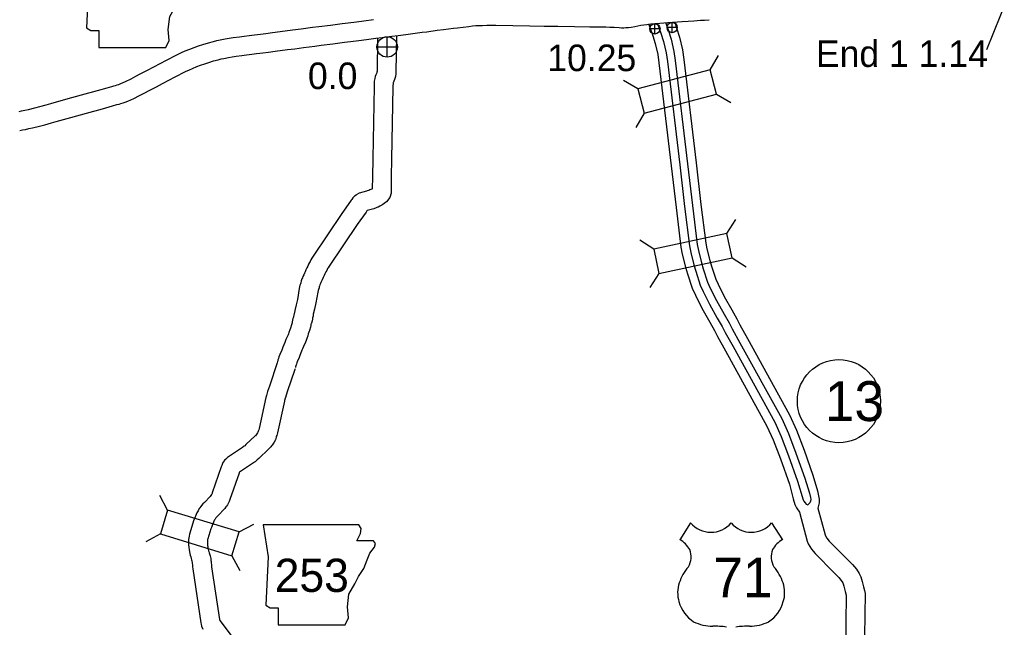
# Model space of a CAD drawing. Extents: x -939622 to -934245, y 1383184 to 1385301.
# Drawn here: x -936413.38 to -936365.99, y 1384456.03 to 1384484.98 of the extents above; entities that cross this region are included whole.
import ezdxf

# ---------------------------------------------------------------- set-up
doc = ezdxf.new("R2010")
doc.units = 0
for name, color, linetype in [('Level 10', 7, 'Continuous'), ('Level 15', 7, 'Continuous'), ('Level 20', 7, 'Continuous'), ('Level 21', 7, 'Continuous'), ('Level 22', 7, 'Continuous'), ('Level 25', 7, 'Continuous'), ('Level 26', 7, 'Continuous'), ('Level 27', 7, 'Continuous')]:
    doc.layers.add(name, color=color, linetype=linetype)

msp = doc.modelspace()

# ---------------------------------------------------------------- linework, layer by layer
at = {"layer": 'Level 10'}
for p, q in [((-936405.075, 1384483.666), (-936405.071, 1384483.668)), ((-936404.769, 1384482.82), (-936404.773, 1384482.818))]:
    msp.add_line(p, q, dxfattribs=at)
for points in [[(-936405.071, 1384483.668), (-936404.87, 1384483.738), (-936404.662, 1384483.813), (-936404.391, 1384483.892), (-936404.157, 1384483.956), (-936403.988, 1384483.998), (-936403.829, 1384484.029), (-936403.604, 1384484.072), (-936403.415, 1384484.107), (-936403.21, 1384484.14), (-936402.912, 1384484.18), (-936402.693, 1384484.207), (-936402.447, 1384484.241), (-936402.205, 1384484.273), (-936402.051, 1384484.289), (-936401.919, 1384484.306), (-936401.652, 1384484.338), (-936401.335, 1384484.38), (-936400.732, 1384484.459), (-936400.392, 1384484.5), (-936399.983, 1384484.553), (-936399.433, 1384484.627), (-936399.132, 1384484.665), (-936398.578, 1384484.737), (-936398.027, 1384484.806), (-936397.737, 1384484.841), (-936397.332, 1384484.894), (-936396.981, 1384484.937), (-936396.53, 1384484.997)], [(-936404.773, 1384482.818), (-936404.569, 1384482.89), (-936404.383, 1384482.957), (-936404.147, 1384483.026), (-936403.928, 1384483.085), (-936403.792, 1384483.119), (-936403.659, 1384483.145), (-936403.438, 1384483.187), (-936403.26, 1384483.22), (-936403.078, 1384483.25), (-936402.798, 1384483.287), (-936402.576, 1384483.314), (-936402.326, 1384483.349), (-936402.099, 1384483.379), (-936401.946, 1384483.395), (-936401.808, 1384483.413), (-936401.54, 1384483.445), (-936401.217, 1384483.488), (-936400.619, 1384483.567), (-936400.281, 1384483.607), (-936399.866, 1384483.661), (-936399.317, 1384483.735), (-936399.018, 1384483.772), (-936398.464, 1384483.845), (-936397.917, 1384483.913), (-936397.624, 1384483.948), (-936397.219, 1384484.002), (-936396.867, 1384484.045), (-936396.414, 1384484.105), (-936396.116, 1384484.143), (-936395.651, 1384484.202), (-936395.346, 1384484.24), (-936394.988, 1384484.287), (-936394.646, 1384484.332), (-936394.215, 1384484.39), (-936393.993, 1384484.418), (-936393.488, 1384484.485), (-936393.194, 1384484.523), (-936392.72, 1384484.583), (-936392.531, 1384484.609), (-936391.984, 1384484.673), (-936391.804, 1384484.693), (-936391.649, 1384484.707), (-936391.529, 1384484.711), (-936391.327, 1384484.721), (-936391.128, 1384484.727), (-936390.689, 1384484.725), (-936389.892, 1384484.715), (-936389.079, 1384484.701), (-936388.387, 1384484.69)], [(-936388.387, 1384484.69), (-936387.738, 1384484.683), (-936386.941, 1384484.671), (-936386.211, 1384484.658), (-936385.455, 1384484.647), (-936385.265, 1384484.638), (-936385.054, 1384484.629), (-936384.812, 1384484.611), (-936384.708, 1384484.605), (-936384.598, 1384484.604), (-936384.496, 1384484.612), (-936384.372, 1384484.623), (-936384.246, 1384484.641), (-936384.078, 1384484.67), (-936383.778, 1384484.728), (-936383.646, 1384484.747), (-936383.498, 1384484.768), (-936383.42, 1384484.777), (-936383.304, 1384484.789), (-936383.116, 1384484.805), (-936382.874, 1384484.824), (-936382.502, 1384484.851), (-936381.816, 1384484.9), (-936381.529, 1384484.917), (-936381.254, 1384484.938), (-936380.941, 1384484.962), (-936380.75, 1384484.976), (-936380.525, 1384484.991)], [(-936396.339, 1384484.099), (-936396.356, 1384482.549), (-936396.358, 1384482.532), (-936396.365, 1384482.483), (-936396.367, 1384482.452), (-936396.413, 1384482.369), (-936396.441, 1384482.281), (-936396.465, 1384482.189), (-936396.476, 1384482.123), (-936396.492, 1384482.061), (-936396.496, 1384481.957), (-936396.498, 1384481.893), (-936396.503, 1384481.798), (-936396.563, 1384478.369), (-936396.579, 1384477.506), (-936396.585, 1384476.929), (-936396.59, 1384476.925), (-936396.605, 1384476.917), (-936396.658, 1384476.889), (-936396.662, 1384476.888), (-936396.7, 1384476.876), (-936396.751, 1384476.851), (-936396.825, 1384476.835), (-936396.866, 1384476.815), (-936397.214, 1384476.723), (-936397.321, 1384476.651), (-936397.358, 1384476.628), (-936397.432, 1384476.574), (-936397.508, 1384476.495), (-936397.558, 1384476.425), (-936397.586, 1384476.383), (-936397.619, 1384476.335), (-936398.044, 1384475.746), (-936399.408, 1384473.724), (-936399.469, 1384473.62), (-936399.516, 1384473.543), (-936399.553, 1384473.462), (-936399.582, 1384473.414), (-936399.626, 1384473.331), (-936399.664, 1384473.247), (-936399.702, 1384473.161), (-936399.745, 1384473.065), (-936399.791, 1384472.962), (-936399.818, 1384472.906), (-936399.853, 1384472.831), (-936399.889, 1384472.749), (-936399.915, 1384472.681), (-936399.937, 1384472.629), (-936399.975, 1384472.535), (-936399.996, 1384472.443), (-936400.009, 1384472.4), (-936400.033, 1384472.33), (-936400.07, 1384472.175), (-936400.155, 1384471.65), (-936400.208, 1384471.392), (-936400.28, 1384471.124), (-936400.294, 1384471.023), (-936400.302, 1384470.988), (-936400.322, 1384470.907), (-936400.335, 1384470.841), (-936400.345, 1384470.804), (-936400.368, 1384470.742), (-936400.386, 1384470.661), (-936400.403, 1384470.583), (-936400.409, 1384470.543), (-936400.443, 1384470.438), (-936400.49, 1384470.288), (-936400.519, 1384470.203), (-936400.557, 1384470.081), (-936400.58, 1384470.017), (-936400.6, 1384469.966), (-936400.699, 1384469.745), (-936400.736, 1384469.646), (-936400.76, 1384469.593), (-936400.85, 1384469.384), (-936400.883, 1384469.284), (-936400.904, 1384469.231), (-936400.993, 1384469.029), (-936401.035, 1384468.924), (-936401.059, 1384468.845), (-936401.08, 1384468.78), (-936401.091, 1384468.733), (-936401.104, 1384468.694), (-936401.12, 1384468.631)], [(-936395.437, 1384484.23), (-936395.457, 1384482.487), (-936395.465, 1384482.42), (-936395.47, 1384482.385), (-936395.477, 1384482.314), (-936395.483, 1384482.28), (-936395.49, 1384482.229), (-936395.52, 1384482.142), (-936395.554, 1384482.056), (-936395.58, 1384482.015), (-936395.585, 1384481.996), (-936395.595, 1384481.936), (-936395.597, 1384481.932), (-936395.597, 1384481.927), (-936395.599, 1384481.859), (-936395.603, 1384481.768), (-936395.663, 1384478.353), (-936395.679, 1384477.493), (-936395.684, 1384476.942), (-936395.683, 1384476.827), (-936395.693, 1384476.715), (-936395.743, 1384476.512), (-936395.914, 1384476.315), (-936395.956, 1384476.276), (-936396.016, 1384476.221), (-936396.088, 1384476.178), (-936396.131, 1384476.15), (-936396.187, 1384476.12), (-936396.229, 1384476.099), (-936396.302, 1384476.057), (-936396.365, 1384476.037), (-936396.398, 1384476.021), (-936396.518, 1384475.976), (-936396.831, 1384475.893), (-936396.841, 1384475.877), (-936396.884, 1384475.815), (-936397.306, 1384475.231), (-936398.646, 1384473.244), (-936398.696, 1384473.16), (-936398.719, 1384473.121), (-936398.756, 1384473.04), (-936398.798, 1384472.972), (-936398.817, 1384472.934), (-936398.843, 1384472.879), (-936398.879, 1384472.796), (-936398.923, 1384472.697), (-936398.974, 1384472.583), (-936399.005, 1384472.518), (-936399.034, 1384472.459), (-936399.056, 1384472.408), (-936399.081, 1384472.343), (-936399.105, 1384472.287), (-936399.113, 1384472.265), (-936399.125, 1384472.213), (-936399.152, 1384472.123), (-936399.168, 1384472.078), (-936399.187, 1384471.999), (-936399.27, 1384471.487), (-936399.332, 1384471.185), (-936399.396, 1384470.946), (-936399.409, 1384470.854), (-936399.428, 1384470.775), (-936399.442, 1384470.717), (-936399.457, 1384470.639), (-936399.486, 1384470.53), (-936399.503, 1384470.484), (-936399.507, 1384470.468), (-936399.518, 1384470.414), (-936399.533, 1384470.328), (-936399.585, 1384470.166), (-936399.634, 1384470.009), (-936399.663, 1384469.925), (-936399.704, 1384469.793), (-936399.738, 1384469.7), (-936399.769, 1384469.618), (-936399.866, 1384469.403), (-936399.904, 1384469.303), (-936399.937, 1384469.229), (-936400.008, 1384469.063), (-936400.037, 1384468.976), (-936400.074, 1384468.884), (-936400.163, 1384468.68), (-936400.184, 1384468.628), (-936400.2, 1384468.574), (-936400.213, 1384468.536), (-936400.224, 1384468.487), (-936400.24, 1384468.442), (-936400.246, 1384468.414)], [(-936413.424, 1384480.619), (-936413.303, 1384480.642), (-936413.147, 1384480.677), (-936412.979, 1384480.713), (-936412.67, 1384480.788), (-936412.433, 1384480.851), (-936412.127, 1384480.938), (-936411.904, 1384481.002), (-936411.195, 1384481.199), (-936410.443, 1384481.408), (-936409.683, 1384481.614), (-936409.225, 1384481.744), (-936408.997, 1384481.811), (-936408.901, 1384481.836), (-936408.832, 1384481.857), (-936408.738, 1384481.885), (-936408.673, 1384481.908), (-936408.566, 1384481.949), (-936408.454, 1384481.995), (-936408.349, 1384482.046), (-936408.078, 1384482.176), (-936407.855, 1384482.293), (-936407.652, 1384482.405), (-936407.294, 1384482.59), (-936407.002, 1384482.745), (-936406.389, 1384483.063), (-936405.897, 1384483.32), (-936405.674, 1384483.426), (-936405.506, 1384483.499), (-936405.277, 1384483.593), (-936405.075, 1384483.666)], [(-936413.393, 1384479.71), (-936413.259, 1384479.735), (-936413.122, 1384479.761), (-936412.955, 1384479.797), (-936412.777, 1384479.836), (-936412.449, 1384479.916), (-936412.194, 1384479.983), (-936411.88, 1384480.073), (-936411.66, 1384480.136), (-936410.954, 1384480.332), (-936410.205, 1384480.54), (-936409.443, 1384480.746), (-936408.976, 1384480.879), (-936408.756, 1384480.943), (-936408.652, 1384480.971), (-936408.573, 1384480.995), (-936408.46, 1384481.028), (-936408.358, 1384481.065), (-936408.233, 1384481.113), (-936408.087, 1384481.173), (-936407.959, 1384481.235), (-936407.674, 1384481.371), (-936407.428, 1384481.501), (-936407.228, 1384481.612), (-936406.877, 1384481.793), (-936406.584, 1384481.948), (-936405.974, 1384482.264), (-936405.495, 1384482.514), (-936405.301, 1384482.607), (-936405.155, 1384482.67), (-936404.953, 1384482.753), (-936404.769, 1384482.82)], [(-936401.099, 1384468.695), (-936401.125, 1384468.631), (-936401.492, 1384467.52), (-936401.573, 1384467.27), (-936401.619, 1384467.142), (-936401.632, 1384467.077), (-936401.644, 1384467.026), (-936401.653, 1384466.973), (-936401.983, 1384465.508), (-936402.001, 1384465.437), (-936402.022, 1384465.381), (-936402.036, 1384465.325), (-936402.037, 1384465.32), (-936402.051, 1384465.299), (-936402.158, 1384465.156), (-936402.159, 1384465.155), (-936402.166, 1384465.147), (-936402.607, 1384464.731), (-936402.662, 1384464.681), (-936402.687, 1384464.659), (-936402.695, 1384464.653), (-936402.733, 1384464.628), (-936402.771, 1384464.598), (-936403.484, 1384464.123), (-936403.566, 1384464.043), (-936403.623, 1384463.984), (-936403.63, 1384463.973), (-936403.715, 1384463.885), (-936403.748, 1384463.779), (-936403.762, 1384463.742), (-936403.787, 1384463.672), (-936404.21, 1384462.436), (-936404.225, 1384462.401), (-936404.236, 1384462.37), (-936404.243, 1384462.359), (-936404.314, 1384462.264), (-936404.583, 1384461.975), (-936404.664, 1384461.904), (-936404.72, 1384461.826), (-936404.76, 1384461.778), (-936404.799, 1384461.719), (-936404.833, 1384461.679), (-936404.887, 1384461.58), (-936404.915, 1384461.531), (-936404.941, 1384461.482), (-936404.982, 1384461.395), (-936405.056, 1384461.21), (-936405.101, 1384461.098), (-936405.139, 1384460.986), (-936405.299, 1384460.462), (-936405.32, 1384460.364), (-936405.33, 1384460.294), (-936405.343, 1384460.208), (-936405.343, 1384460.189), (-936405.347, 1384460.016), (-936405.341, 1384459.929), (-936405.337, 1384459.884), (-936405.332, 1384459.821), (-936405.319, 1384459.734), (-936405.3, 1384459.627), (-936405.264, 1384459.461), (-936405.242, 1384459.381), (-936405.219, 1384459.31), (-936405.201, 1384459.245), (-936405.184, 1384459.197), (-936405.179, 1384459.171), (-936405.172, 1384459.114), (-936405.168, 1384459.073), (-936405.16, 1384458.991), (-936405.151, 1384458.913), (-936405.143, 1384458.804), (-936404.753, 1384456.236), (-936404.739, 1384456.168), (-936404.723, 1384456.073), (-936404.665, 1384455.927)], [(-936400.268, 1384468.35), (-936400.281, 1384468.317), (-936400.637, 1384467.242), (-936400.721, 1384466.979), (-936400.749, 1384466.901), (-936400.753, 1384466.882), (-936400.763, 1384466.842), (-936400.77, 1384466.799), (-936401.108, 1384465.298), (-936401.14, 1384465.17), (-936401.16, 1384465.117), (-936401.168, 1384465.082), (-936401.186, 1384465.027), (-936401.204, 1384464.956), (-936401.26, 1384464.846), (-936401.287, 1384464.807), (-936401.354, 1384464.703), (-936401.382, 1384464.681), (-936401.423, 1384464.621), (-936401.511, 1384464.531), (-936401.533, 1384464.508), (-936401.998, 1384464.068), (-936402.066, 1384464.008), (-936402.117, 1384463.962), (-936402.174, 1384463.919), (-936402.202, 1384463.901), (-936402.24, 1384463.87), (-936402.909, 1384463.425), (-936402.926, 1384463.407), (-936402.938, 1384463.374), (-936403.37, 1384462.109), (-936403.389, 1384462.066), (-936403.404, 1384462.026), (-936403.448, 1384461.926), (-936403.491, 1384461.865), (-936403.539, 1384461.79), (-936403.564, 1384461.764), (-936403.621, 1384461.687), (-936403.955, 1384461.329), (-936403.992, 1384461.296), (-936404.007, 1384461.276), (-936404.037, 1384461.24), (-936404.079, 1384461.177), (-936404.086, 1384461.168), (-936404.102, 1384461.14), (-936404.126, 1384461.098), (-936404.135, 1384461.08), (-936404.157, 1384461.034), (-936404.221, 1384460.875), (-936404.256, 1384460.787), (-936404.281, 1384460.712), (-936404.427, 1384460.234), (-936404.434, 1384460.205), (-936404.44, 1384460.161), (-936404.442, 1384460.144), (-936404.441, 1384460.096), (-936404.445, 1384460.069), (-936404.446, 1384460.036), (-936404.444, 1384459.997), (-936404.44, 1384459.958), (-936404.438, 1384459.925), (-936404.431, 1384459.88), (-936404.417, 1384459.802), (-936404.389, 1384459.674), (-936404.378, 1384459.634), (-936404.357, 1384459.568), (-936404.344, 1384459.52), (-936404.311, 1384459.431), (-936404.289, 1384459.307), (-936404.276, 1384459.208), (-936404.272, 1384459.153), (-936404.266, 1384459.091), (-936404.255, 1384459.001), (-936404.248, 1384458.906), (-936403.867, 1384456.394), (-936403.858, 1384456.349), (-936403.697, 1384456.133)], [(-936403.697, 1384456.133), (-936402.583, 1384454.639), (-936402.538, 1384454.584), (-936402.496, 1384454.521), (-936402.466, 1384454.468), (-936402.436, 1384454.42), (-936402.41, 1384454.363), (-936402.384, 1384454.316), (-936401.527, 1384452.631), (-936401.455, 1384452.482), (-936401.42, 1384452.4)]]:
    msp.add_lwpolyline(points, dxfattribs=at)
at = {"layer": 'Level 15'}
for points in [[(-936383.409, 1384484.765), (-936383.216, 1384484.214), (-936383.099, 1384483.848), (-936382.981, 1384483.33), (-936382.924, 1384482.941), (-936382.338, 1384478.023)], [(-936382.983, 1384484.797), (-936382.825, 1384484.345), (-936382.701, 1384483.957), (-936382.575, 1384483.405), (-936382.515, 1384482.995), (-936381.928, 1384478.072)], [(-936382.596, 1384484.827), (-936382.469, 1384484.464), (-936382.338, 1384484.055), (-936382.206, 1384483.474), (-936382.144, 1384483.045), (-936381.556, 1384478.116)], [(-936382.17, 1384484.859), (-936382.078, 1384484.596), (-936381.94, 1384484.164), (-936381.8, 1384483.55), (-936381.735, 1384483.099), (-936381.146, 1384478.165)], [(-936382.338, 1384478.025), (-936382.108, 1384476.041), (-936381.878, 1384474.149), (-936381.807, 1384473.807), (-936381.66, 1384473.191), (-936381.564, 1384472.879), (-936381.334, 1384472.19), (-936381.183, 1384471.856), (-936380.872, 1384471.242), (-936380.501, 1384470.566), (-936380.273, 1384470.166), (-936380.131, 1384469.883), (-936379.751, 1384469.206), (-936377.773, 1384465.616), (-936377.473, 1384464.964), (-936377.13, 1384464.057), (-936376.702, 1384462.85), (-936376.529, 1384462.148)], [(-936381.928, 1384478.072), (-936381.699, 1384476.09), (-936381.471, 1384474.216), (-936381.404, 1384473.897), (-936381.261, 1384473.3), (-936381.171, 1384473.005), (-936380.949, 1384472.341), (-936380.811, 1384472.034), (-936380.507, 1384471.434), (-936380.142, 1384470.768), (-936379.909, 1384470.361), (-936379.766, 1384470.076), (-936379.39, 1384469.407), (-936377.404, 1384465.802), (-936377.092, 1384465.123), (-936376.743, 1384464.199), (-936376.316, 1384462.996)], [(-936381.556, 1384478.116), (-936381.326, 1384476.134), (-936381.101, 1384474.277), (-936381.038, 1384473.979), (-936380.899, 1384473.398), (-936380.814, 1384473.119), (-936380.6, 1384472.478), (-936380.472, 1384472.196), (-936380.176, 1384471.609), (-936379.814, 1384470.951), (-936379.579, 1384470.538), (-936379.435, 1384470.253), (-936379.063, 1384469.589), (-936377.069, 1384465.971), (-936376.746, 1384465.268), (-936376.391, 1384464.328), (-936375.965, 1384463.129)], [(-936381.146, 1384478.163), (-936380.917, 1384476.182), (-936380.693, 1384474.344), (-936380.636, 1384474.069), (-936380.501, 1384473.507), (-936380.421, 1384473.245), (-936380.215, 1384472.628), (-936380.1, 1384472.374), (-936379.811, 1384471.801), (-936379.454, 1384471.153), (-936379.215, 1384470.733), (-936379.071, 1384470.446), (-936378.702, 1384469.79), (-936376.701, 1384466.157), (-936376.365, 1384465.427), (-936376.004, 1384464.47), (-936375.579, 1384463.275)], [(-936375.579, 1384463.275), (-936375.361, 1384462.521), (-936375.284, 1384462.129)], [(-936376.316, 1384462.996), (-936376.047, 1384462.101), (-936376.017, 1384462.035), (-936375.958, 1384461.955), (-936375.904, 1384461.898), (-936375.826, 1384461.862)], [(-936375.965, 1384463.129), (-936375.751, 1384462.425), (-936375.691, 1384462.207), (-936375.686, 1384462.11), (-936375.697, 1384462.03), (-936375.727, 1384461.955), (-936375.786, 1384461.886), (-936375.826, 1384461.862)], [(-936376.529, 1384462.148), (-936376.437, 1384461.875), (-936376.368, 1384461.713), (-936376.222, 1384461.505), (-936375.855, 1384460.13), (-936375.801, 1384460.008), (-936375.656, 1384459.755), (-936375.475, 1384459.535), (-936374.576, 1384458.613), (-936374.354, 1384458.398), (-936374.229, 1384458.253), (-936374.158, 1384458.148), (-936374.135, 1384458.1), (-936374.101, 1384457.985), (-936374.047, 1384457.722), (-936373.992, 1384457.55), (-936373.99, 1384457.537), (-936374.068, 1384452.457), (-936373.996, 1384452.114), (-936373.862, 1384451.873), (-936373.533, 1384451.474), (-936372.351, 1384450.27), (-936372.256, 1384450.028)], [(-936375.284, 1384462.129), (-936375.284, 1384461.955), (-936375.342, 1384461.697), (-936375.004, 1384460.431), (-936374.997, 1384460.415), (-936374.913, 1384460.269), (-936374.805, 1384460.137), (-936373.941, 1384459.251), (-936373.699, 1384459.017), (-936373.512, 1384458.8), (-936373.373, 1384458.594), (-936373.292, 1384458.421), (-936373.227, 1384458.204), (-936373.175, 1384457.95), (-936373.123, 1384457.785), (-936373.088, 1384457.63), (-936373.167, 1384452.544), (-936373.143, 1384452.432), (-936373.115, 1384452.381), (-936372.864, 1384452.078), (-936371.645, 1384450.836), (-936371.548, 1384450.689), (-936371.365, 1384450.223)]]:
    msp.add_lwpolyline(points, dxfattribs=at)
at = {"layer": 'Level 20'}
for p, q in [((-936380.481, 1384482.593), (-936380.081, 1384483.277)), ((-936383.929, 1384481.689), (-936384.612, 1384482.089)), ((-936380.18, 1384481.444), (-936379.496, 1384481.044)), ((-936383.627, 1384480.54), (-936384.027, 1384479.856)), ((-936379.686, 1384474.803), (-936379.257, 1384475.469)), ((-936383.17, 1384474.051), (-936383.836, 1384474.48)), ((-936379.435, 1384473.642), (-936378.77, 1384473.213)), ((-936382.919, 1384472.89), (-936383.348, 1384472.224)), ((-936406.34, 1384461.612), (-936406.712, 1384462.311)), ((-936402.931, 1384460.572), (-936402.232, 1384460.944)), ((-936406.687, 1384460.476), (-936407.386, 1384460.104)), ((-936403.278, 1384459.435), (-936402.906, 1384458.736))]:
    msp.add_line(p, q, dxfattribs=at)
for points in [[(-936383.627, 1384480.54), (-936380.18, 1384481.444), (-936380.481, 1384482.593), (-936383.929, 1384481.689)], [(-936382.919, 1384472.89), (-936379.435, 1384473.642), (-936379.686, 1384474.803), (-936383.17, 1384474.051)], [(-936402.931, 1384460.572), (-936406.34, 1384461.612), (-936406.687, 1384460.476), (-936403.278, 1384459.435)]]:
    msp.add_lwpolyline(points, close=True, dxfattribs=at)
at = {"layer": 'Level 21'}
for points in [[(-936410.329, 1384488.439), (-936410.101, 1384486.916), (-936410.202, 1384484.607), (-936409.999, 1384484.48), (-936409.618, 1384484.48), (-936409.618, 1384483.668), (-936406.421, 1384483.668), (-936406.269, 1384483.998), (-936406.319, 1384484.531), (-936406.243, 1384485.14), (-936405.964, 1384485.622), (-936405.787, 1384485.977), (-936405.533, 1384486.358), (-936405.381, 1384486.764), (-936405.254, 1384487.094), (-936405.025, 1384487.373), (-936404.974, 1384487.551), (-936405.076, 1384487.678), (-936405.863, 1384487.678), (-936405.685, 1384488.033), (-936405.66, 1384488.261), (-936405.765, 1384488.437)], [(-936401.784, 1384460.907), (-936401.555, 1384459.384), (-936401.657, 1384457.075), (-936401.454, 1384456.948), (-936401.073, 1384456.948), (-936401.073, 1384456.136), (-936397.876, 1384456.136), (-936397.723, 1384456.466), (-936397.774, 1384456.999), (-936397.698, 1384457.608), (-936397.419, 1384458.09), (-936397.241, 1384458.445), (-936396.987, 1384458.826), (-936396.835, 1384459.232), (-936396.708, 1384459.562), (-936396.48, 1384459.841), (-936396.429, 1384460.019), (-936396.531, 1384460.145), (-936397.317, 1384460.145), (-936397.14, 1384460.501), (-936397.114, 1384460.729), (-936397.22, 1384460.905)]]:
    msp.add_lwpolyline(points, close=True, dxfattribs=at)
at = {"layer": 'Level 22'}
for p, q in [((-936381.41, 1384461.003), (-936381.929, 1384460.2)), ((-936377.549, 1384461.003), (-936377.03, 1384460.2))]:
    msp.add_line(p, q, dxfattribs=at)
for centre, radius, start, end in [((-936380.443, 1384461.816), 1.264, 220.075, 319.6701), ((-936378.516, 1384461.816), 1.264, 220.3299, 319.925), ((-936382.608, 1384459.034), 1.349, 30.7809, 59.9883), ((-936376.352, 1384459.034), 1.349, 120.0117, 149.2191), ((-936382.311, 1384459.39), 0.925, 328.8105, 21.2108), ((-936376.648, 1384459.39), 0.925, 158.7892, 211.1895), ((-936379.893, 1384457.494), 2.157, 138.9565, 162.6913), ((-936379.067, 1384457.494), 2.157, 17.3087, 41.0435), ((-936380.605, 1384457.671), 1.426, 160.9576, 197.3819), ((-936378.355, 1384457.671), 1.426, 342.6181, 19.0424), ((-936380.373, 1384457.675), 1.65, 195.1074, 237.1312), ((-936378.587, 1384457.675), 1.65, 302.8688, 344.8926), ((-936380.342, 1384458.194), 2.118, 244.0771, 269.5779), ((-936378.617, 1384458.194), 2.118, 270.4221, 295.9229), ((-936380.293, 1384452.197), 3.88, 81.1942, 90.9539), ((-936378.666, 1384452.197), 3.88, 89.0461, 98.8058)]:
    msp.add_arc(centre, radius, start, end, dxfattribs=at)
at = {"layer": 'Level 25'}
msp.add_line((-936367.299, 1384483.564), (-936365.992, 1384486.797), dxfattribs=at)
at = {"layer": 'Level 26'}
for p, q in [((-936383.114, 1384484.306), (-936383.114, 1384484.794)), ((-936382.048, 1384484.615), (-936382.535, 1384484.615)), ((-936382.291, 1384484.371), (-936382.291, 1384484.858)), ((-936395.874, 1384483.202), (-936395.874, 1384484.177)), ((-936382.87, 1384484.55), (-936383.357, 1384484.55)), ((-936396.361, 1384483.69), (-936395.386, 1384483.69))]:
    msp.add_line(p, q, dxfattribs=at)
for centre, radius in [((-936383.114, 1384484.55), 0.244), ((-936382.291, 1384484.615), 0.244), ((-936395.874, 1384483.69), 0.487)]:
    msp.add_circle(centre, radius, dxfattribs=at)
at = {"layer": 'Level 27'}
msp.add_ellipse((-936374.343, 1384466.805), major_axis=(0, 1.98), ratio=0.999998, dxfattribs=at)

# ---------------------------------------------------------------- texts
at = {"layer": 'Level 21'}
msp.add_text('253', height=1.584, dxfattribs=at).set_placement((-936401.236, 1384457.709))
at = {"layer": 'Level 22'}
msp.add_text('71', height=1.9008, dxfattribs=at).set_placement((-936380.331, 1384457.448))
at = {"layer": 'Level 25'}
for s, p in [('10.25', (-936388.243, 1384482.538)), ('End 1 1.14', (-936375.439, 1384482.738)), ('0.0', (-936399.652, 1384481.681))]:
    msp.add_text(s, height=1.2672, dxfattribs=at).set_placement(p)
at = {"layer": 'Level 27'}
msp.add_text('13', height=1.9008, dxfattribs=at).set_placement((-936375.017, 1384465.855))

doc.saveas('drawing.dxf')
